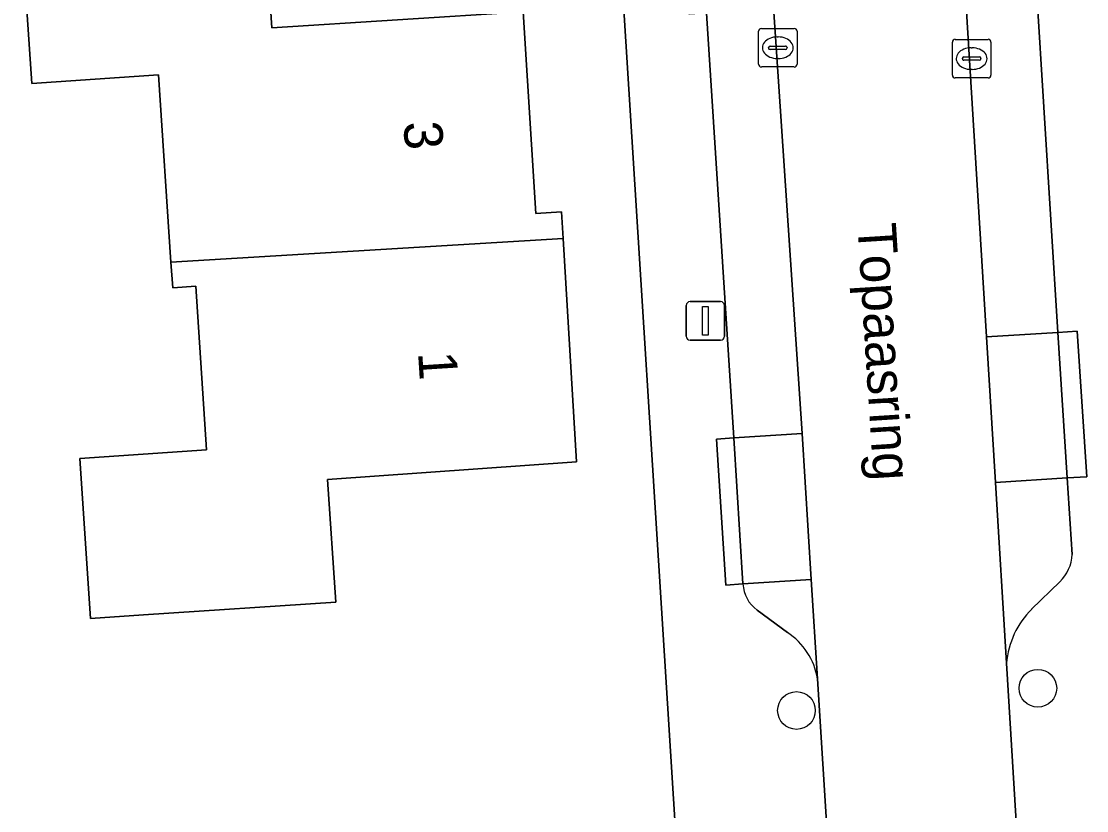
# Model space of a CAD drawing. Extents: x 159626 to 160723, y 388173 to 389416.
# Drawn here: x 160239.56 to 160267.21, y 388360.39 to 388380.87 of the extents above; entities that cross this region are included whole.
import ezdxf

# ---------------------------------------------------------------- set-up
doc = ezdxf.new("R2010")
doc.units = 0
for name, color, linetype in [('IMGEO_Boom', 7, 'Continuous'), ('IMGEO_Erf', 7, 'Continuous'), ('IMGEO_Kolk', 7, 'Continuous'), ('IMGEO_Lichtmast', 7, 'Continuous'), ('IMGEO_Openbare_ruimte_label', 7, 'Continuous'), ('IMGEO_Pand', 7, 'Continuous'), ('IMGEO_Pand_nummerreeks', 7, 'Continuous'), ('IMGEO_Parkeervlak_open', 7, 'Continuous'), ('IMGEO_Rijbaan_lokaal_open', 7, 'Continuous'), ('IMGEO_Voetpad_open', 7, 'Continuous')]:
    doc.layers.add(name, color=color, linetype=linetype)

msp = doc.modelspace()

# ---------------------------------------------------------------- linework, layer by layer
at = {"layer": 'IMGEO_Boom'}
for centre in [(160265.939, 388363.569), (160259.675, 388362.992)]:
    msp.add_circle(centre, 0.489, dxfattribs=at)
at = {"layer": 'IMGEO_Erf'}
for points in [[(160257.711, 388341.192), (160253.862, 388402.327)], [(160245.864, 388383.755), (160246.058, 388380.701), (160252.582, 388381.114), (160252.913, 388375.886), (160253.581, 388375.928), (160253.622, 388375.237), (160253.963, 388369.439), (160247.508, 388368.987), (160247.718, 388365.803), (160242.729, 388365.473), (160241.351, 388365.382), (160241.076, 388369.532), (160244.367, 388369.749), (160244.086, 388373.999), (160243.487, 388373.959), (160243.443, 388374.624), (160243.122, 388379.476), (160239.829, 388379.258), (160239.559, 388383.34)]]:
    msp.add_lwpolyline(points, dxfattribs=at)
at = {"layer": 'IMGEO_Kolk'}
for p, q in [((160258.765, 388380.683), (160259.617, 388380.683)), ((160258.69, 388379.757), (160258.69, 388380.609)), ((160259.178, 388380.463), (160259.203, 388380.463)), ((160259.691, 388380.609), (160259.691, 388379.757)), ((160263.795, 388380.4), (160264.647, 388380.4)), ((160258.949, 388380.177), (160258.949, 388380.189)), ((160259.387, 388380.14), (160258.989, 388380.14)), ((160258.992, 388380.226), (160259.39, 388380.226)), ((160259.433, 388380.189), (160259.433, 388380.177)), ((160263.72, 388379.474), (160263.72, 388380.326)), ((160264.208, 388380.18), (160264.233, 388380.18)), ((160264.721, 388380.326), (160264.721, 388379.474)), ((160259.201, 388379.903), (160259.176, 388379.903)), ((160263.979, 388379.894), (160263.979, 388379.906)), ((160264.417, 388379.857), (160264.019, 388379.857)), ((160264.022, 388379.943), (160264.42, 388379.943)), ((160264.463, 388379.906), (160264.463, 388379.894)), ((160259.617, 388379.683), (160258.765, 388379.683)), ((160264.231, 388379.62), (160264.206, 388379.62)), ((160264.647, 388379.4), (160263.795, 388379.4))]:
    msp.add_line(p, q, dxfattribs=at)
for points in [[(160258.765, 388380.683), (160259.617, 388380.683)], [(160258.69, 388379.757), (160258.69, 388380.609)], [(160259.691, 388380.609), (160259.691, 388379.757)], [(160263.795, 388380.4), (160264.647, 388380.4)], [(160263.72, 388379.474), (160263.72, 388380.326)], [(160264.721, 388380.326), (160264.721, 388379.474)], [(160259.617, 388379.683), (160258.765, 388379.683)], [(160264.647, 388379.4), (160263.795, 388379.4)]]:
    msp.add_lwpolyline(points, dxfattribs=at)
for centre, radius, start, end in [((160258.767, 388380.607), 0.0765, 91.552, 178.448), ((160258.767, 388380.607), 0.0765, 91.552, 178.448), ((160259.615, 388380.607), 0.0765, 1.552, 88.448), ((160259.615, 388380.607), 0.0765, 1.552, 88.448), ((160263.797, 388380.324), 0.0765, 91.552, 178.448), ((160263.797, 388380.324), 0.0765, 91.552, 178.448), ((160264.645, 388380.324), 0.0765, 1.552, 88.448), ((160264.645, 388380.324), 0.0765, 1.552, 88.448), ((160258.989, 388380.186), 0.0403, 85.8775, 175.7526), ((160258.986, 388380.176), 0.0366, 178.938, 274.7102), ((160259.39, 388380.183), 0.043, 264.8664, 352.4533), ((160259.394, 388380.188), 0.0386, 1.7309, 96.639), ((160264.019, 388379.903), 0.0403, 85.8775, 175.7526), ((160264.016, 388379.893), 0.0366, 178.938, 274.7102), ((160264.42, 388379.9), 0.043, 264.8664, 352.4533), ((160264.424, 388379.905), 0.0386, 1.7309, 96.639), ((160258.767, 388379.759), 0.0765, 181.552, 268.448), ((160258.767, 388379.759), 0.0765, 181.552, 268.448), ((160259.615, 388379.759), 0.0765, 271.552, 358.448), ((160259.615, 388379.759), 0.0765, 271.552, 358.448), ((160263.797, 388379.476), 0.0765, 181.552, 268.448), ((160263.797, 388379.476), 0.0765, 181.552, 268.448), ((160264.645, 388379.476), 0.0765, 271.552, 358.448), ((160264.645, 388379.476), 0.0765, 271.552, 358.448)]:
    msp.add_arc(centre, radius, start, end, dxfattribs=at)
for centre, major_axis, ratio, start_param, end_param in [((160259.177, 388380.183), (-0.387, 0.002), 0.722429, 4.712389, 7.853982), ((160259.202, 388380.183), (-0.39, 0.002), 0.717154, 1.570796, 4.712389), ((160264.207, 388379.9), (-0.387, 0.002), 0.722429, 4.712389, 7.853982), ((160264.232, 388379.9), (-0.39, 0.002), 0.717154, 1.570796, 4.712389)]:
    msp.add_ellipse(centre, major_axis=major_axis, ratio=ratio, start_param=start_param, end_param=end_param, dxfattribs=at)
at = {"layer": 'IMGEO_Lichtmast'}
for p, q in [((160256.814, 388372.698), (160256.814, 388373.498)), ((160256.814, 388373.498), (160256.814, 388372.698)), ((160256.914, 388373.598), (160257.704, 388373.598)), ((160257.704, 388373.598), (160256.914, 388373.598)), ((160257.804, 388373.498), (160257.804, 388372.698)), ((160257.804, 388372.698), (160257.804, 388373.498)), ((160257.704, 388372.598), (160256.914, 388372.598)), ((160256.914, 388372.598), (160257.704, 388372.598))]:
    msp.add_line(p, q, dxfattribs=at)
msp.add_lwpolyline([(160257.234, 388373.473), (160257.384, 388373.473), (160257.384, 388372.723), (160257.234, 388372.723), (160257.234, 388373.473)], dxfattribs=at)
for centre, start, end in [((160256.914, 388373.498), 90, 180), ((160256.914, 388373.498), 90, 180), ((160257.704, 388373.498), 0, 90), ((160257.704, 388373.498), 360, 90), ((160256.914, 388372.698), 180, 270), ((160256.914, 388372.698), 180, 270), ((160257.704, 388372.698), 270, 0), ((160257.704, 388372.698), 270, 0)]:
    msp.add_arc(centre, 0.1, start, end, dxfattribs=at)
at = {"layer": 'IMGEO_Pand'}
for points in [[(160245.864, 388383.755), (160239.559, 388383.34), (160239.829, 388379.258), (160243.122, 388379.476), (160243.443, 388374.624), (160253.622, 388375.237), (160253.581, 388375.928), (160252.913, 388375.886), (160252.582, 388381.114), (160246.058, 388380.701)], [(160253.622, 388375.237), (160243.443, 388374.624), (160243.487, 388373.959), (160244.086, 388373.999), (160244.367, 388369.749), (160241.076, 388369.532), (160241.351, 388365.382), (160242.729, 388365.473), (160247.718, 388365.803), (160247.508, 388368.987), (160253.963, 388369.439)]]:
    msp.add_lwpolyline(points, close=True, dxfattribs=at)
at = {"layer": 'IMGEO_Parkeervlak_open'}
for points in [[(160256.371, 388396.349), (160256.912, 388387.859), (160257.343, 388381.078), (160258.045, 388370.061), (160259.821, 388370.173), (160257.882, 388398.984)], [(160266.703, 388369.023), (160264.836, 388368.907), (160265.123, 388364.216)], [(160266.83, 388367.041), (160266.703, 388369.023)], [(160260.059, 388366.386), (160258.286, 388366.275)], [(160260.22, 388363.817), (160260.059, 388366.386)], [(160265.778, 388365.623), (160266.512, 388366.33)], [(160258.651, 388365.598), (160259.438, 388365.016)]]:
    msp.add_lwpolyline(points, dxfattribs=at)
for points in [[(160265.731, 388384.491), (160263.888, 388384.375), (160264.604, 388372.685), (160266.46, 388372.8)], [(160266.46, 388372.8), (160264.604, 388372.685), (160264.836, 388368.907), (160266.703, 388369.023)], [(160259.821, 388370.173), (160258.045, 388370.061), (160258.286, 388366.275), (160260.059, 388366.386)]]:
    msp.add_lwpolyline(points, close=True, dxfattribs=at)
for centre, radius, start, end in [((160265.759, 388367.093), 1.072, 314.6108, 357.1953), ((160259.17, 388366.315), 0.885, 182.5778, 234.0843), ((160267.384, 388364.019), 2.269, 135.041, 175.0323), ((160258.476, 388363.534), 1.767, 9.2187, 57.0069)]:
    msp.add_arc(centre, radius, start, end, dxfattribs=at)
at = {"layer": 'IMGEO_Rijbaan_lokaal_open'}
msp.add_lwpolyline([(160263.888, 388384.375), (160263.472, 388391.159), (160262.939, 388399.866), (160262.754, 388402.884), (160262.743, 388403.122), (160257.606, 388402.94), (160257.626, 388402.645), (160257.87, 388399.162), (160257.882, 388398.984), (160259.821, 388370.173), (160260.059, 388366.386), (160260.22, 388363.817), (160261.446, 388344.248), (160261.476, 388343.786), (160266.356, 388344.094), (160265.123, 388364.216), (160264.836, 388368.907), (160264.604, 388372.685)], close=True, dxfattribs=at)
at = {"layer": 'IMGEO_Voetpad_open'}
for points in [[(160253.862, 388402.327), (160257.711, 388341.192)], [(160264.913, 388397.262), (160265.297, 388391.273), (160265.785, 388391.304), (160266.229, 388384.523), (160265.731, 388384.491), (160266.46, 388372.8), (160266.958, 388372.832), (160267.206, 388369.055), (160266.703, 388369.023), (160266.83, 388367.041)], [(160258.286, 388366.275), (160257.839, 388366.24), (160257.598, 388370.029), (160258.045, 388370.061), (160257.343, 388381.078), (160256.893, 388381.052), (160256.476, 388387.842), (160256.912, 388387.859), (160256.371, 388396.349)], [(160266.512, 388366.33), (160265.778, 388365.623)], [(160259.438, 388365.016), (160258.651, 388365.598)], [(160265.123, 388364.216), (160266.356, 388344.094)], [(160261.476, 388343.786), (160261.446, 388344.248), (160260.22, 388363.817)]]:
    msp.add_lwpolyline(points, dxfattribs=at)
for points in [[(160266.46, 388372.8), (160266.703, 388369.023), (160267.206, 388369.055), (160266.958, 388372.832)], [(160258.045, 388370.061), (160257.598, 388370.029), (160257.839, 388366.24), (160258.286, 388366.275)]]:
    msp.add_lwpolyline(points, close=True, dxfattribs=at)
for centre, radius, start, end in [((160265.759, 388367.093), 1.072, 314.6108, 357.1953), ((160259.17, 388366.315), 0.885, 182.5778, 234.0843), ((160267.384, 388364.019), 2.269, 135.041, 175.0323), ((160258.476, 388363.534), 1.767, 9.2187, 57.0069)]:
    msp.add_arc(centre, radius, start, end, dxfattribs=at)

# ---------------------------------------------------------------- texts
at = {"layer": 'IMGEO_Openbare_ruimte_label'}
msp.add_text('Topaasring', height=1, rotation=273.6121, dxfattribs=at).set_placement((160261.255, 388375.605))
at = {"layer": 'IMGEO_Pand_nummerreeks'}
for s, p in [('3', (160249.476, 388378.251)), ('1', (160249.854, 388372.278))]:
    msp.add_text(s, height=1, rotation=273.6227, dxfattribs=at).set_placement(p)

doc.saveas('drawing.dxf')
